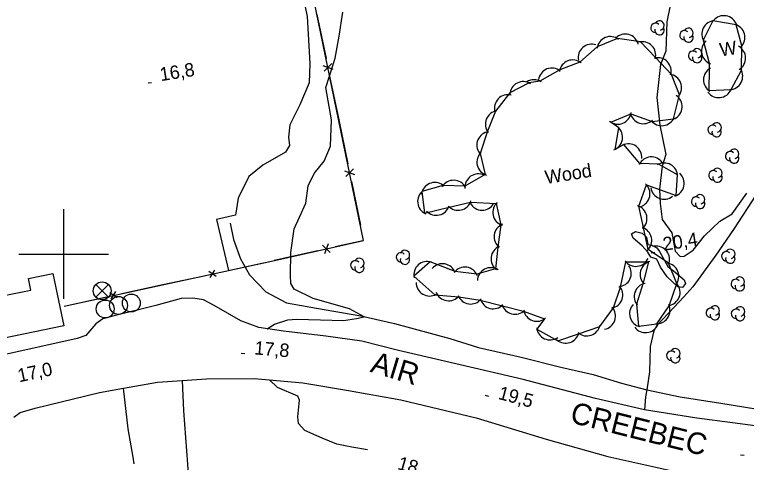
# Model space of a CAD drawing. Extents: x 643342 to 646936, y 5873857 to 5876103.
# Drawn here: x 645989.1 to 646152.4, y 5875553.5 to 5875653.4 of the extents above; entities that cross this region are included whole.
import ezdxf

# ---------------------------------------------------------------- set-up
doc = ezdxf.new("R2010")
doc.units = 0
for name, color, linetype in [('Niveau 1', 7, 'Continuous'), ('Niveau 15', 7, 'Continuous'), ('Niveau 19', 7, 'Continuous'), ('Niveau 2', 7, 'Continuous'), ('Niveau 21', 7, 'Continuous'), ('Niveau 22', 7, 'Continuous'), ('Niveau 3', 7, 'Continuous'), ('Niveau 31', 7, 'Continuous'), ('Niveau 36', 7, 'Continuous'), ('Niveau 37', 7, 'Continuous'), ('Niveau 4', 7, 'Continuous'), ('Niveau 44', 7, 'Continuous'), ('Niveau 61', 7, 'Continuous')]:
    doc.layers.add(name, color=color, linetype=linetype)

msp = doc.modelspace()

# ---------------------------------------------------------------- linework, layer by layer
at = {"layer": 'Niveau 1'}
for points in [[(646136.18, 5875659.19), (646134.68, 5875651.85), (646134.44, 5875645.29), (646133.26, 5875642.3), (646132.41, 5875634.91), (646133.1, 5875628.79), (646134.44, 5875622.22), (646133.62, 5875619.62), (646133.04, 5875614.47), (646133.17, 5875611.33), (646133.64, 5875607.7), (646135.78, 5875604.77), (646136.54, 5875600.64), (646137.67, 5875599.48), (646138.54, 5875599.57), (646140.55, 5875600.89), (646143.05, 5875604.08), (646146.47, 5875607.37), (646149.26, 5875609.01), (646152.54, 5875613.57)], [(646133.04, 5875600.55), (646134.88, 5875597.21), (646136.54, 5875595.95), (646138.54, 5875594.29), (646138.84, 5875593.42), (646138.15, 5875592.58), (646137.11, 5875592.71), (646134.76, 5875594.91), (646133.25, 5875597.12), (646132.44, 5875598.85), (646131.1, 5875599.32), (646130.42, 5875600.44), (646129.18, 5875601.83), (646127.17, 5875603.55), (646126.77, 5875604.56), (646127.64, 5875605.06), (646129.2, 5875604.7), (646130.13, 5875603.75), (646130.41, 5875602.11), (646131.32, 5875602.03), (646132.44, 5875601.42), (646133.04, 5875600.55)]]:
    msp.add_lwpolyline(points, dxfattribs=at)
at = {"layer": 'Niveau 19'}
for points in [[(646052.21, 5875663.52), (646054.34, 5875652.99), (646054.93, 5875642.52), (646054.84, 5875638.18), (646052.7, 5875633.27), (646050.51, 5875628.82), (646050.23, 5875626.1), (646050.44, 5875624.25), (646049.55, 5875622.75), (646044.49, 5875619.87), (646041.38, 5875617.31), (646038.99, 5875612.49), (646038.37, 5875608.67), (646034.14, 5875607.75), (646036.84, 5875596.38)], [(646026.47, 5875571.82), (646026.76, 5875565.05), (646027.62, 5875553.17), (646028.6, 5875539.19), (646029.02, 5875529.14), (646029.94, 5875514.66), (646031.46, 5875503.19), (646031.35, 5875501.06), (646030.05, 5875500.1), (646027.98, 5875499.76), (646007.61, 5875499.35), (646003.84, 5875500.48), (646002.34, 5875501.37), (646001.43, 5875503.16), (645999.95, 5875512.28), (646000.01, 5875513.81), (646000.68, 5875515.18), (646002, 5875515.91), (646019.08, 5875520.43), (646018.67, 5875523.88)], [(646015.76, 5875553.21), (646015.5, 5875554.69), (646014.44, 5875561.03), (646013.36, 5875570.11)]]:
    msp.add_lwpolyline(points, dxfattribs=at)
at = {"layer": 'Niveau 2'}
for points in [[(646045.44, 5875583.36), (646047.06, 5875584.4), (646050.06, 5875585.31), (646052.02, 5875585.52), (646057.37, 5875585.32), (646062.47, 5875585.22), (646065.35, 5875585.65), (646067.11, 5875586.03), (646063.81, 5875587.79), (646055.7, 5875590.09), (646051.49, 5875592.16), (646050.7, 5875593.48), (646050.68, 5875595.24), (646050.69, 5875600.33), (646051.5, 5875605.63), (646052.67, 5875608.21), (646054.07, 5875611.35), (646054.62, 5875615.27), (646055.96, 5875617.98), (646058.16, 5875620.74), (646059.6, 5875624.05), (646059.81, 5875629.98), (646058.53, 5875637.15), (646059.26, 5875639.51), (646060.6, 5875643.69), (646061.51, 5875648.64), (646062.31, 5875653.99)], [(646067.87, 5875556.35), (646064.37, 5875556.94), (646061.02, 5875557.58), (646057.71, 5875558.93), (646053.83, 5875560.63), (646052.42, 5875562.18), (646052.25, 5875563.69), (646052.65, 5875567.42), (646052.26, 5875568.32), (646047.71, 5875570.23), (646045.95, 5875571.94)]]:
    msp.add_lwpolyline(points, dxfattribs=at)
at = {"layer": 'Niveau 21'}
for points in [[(646049.09, 5875582.82), (646043.61, 5875583.64), (646039.59, 5875585.08), (646033.57, 5875588.55), (646031.21, 5875589.82), (646028.82, 5875590.15), (646026.25, 5875590.11), (646020.57, 5875588.57), (646011, 5875586.14), (646008.72, 5875585.55), (646007.2, 5875584.45), (646004.92, 5875581.86), (646003, 5875581.19), (645984.59, 5875577.12)], [(646201.81, 5875560.65), (646193.33, 5875560.01), (646186.2, 5875559.95), (646175.66, 5875560), (646161.65, 5875560.73), (646149.3, 5875562.35), (646141.34, 5875563.37), (646129.66, 5875565.29), (646118.74, 5875567.76), (646102.59, 5875572.01), (646088.54, 5875575.31), (646074.73, 5875578.52), (646066.54, 5875580.57), (646058.57, 5875581.72), (646049.09, 5875582.82)], [(645988.91, 5875563.6), (645990.31, 5875564.69), (645993.61, 5875565.62), (646007.98, 5875569.15), (646013.36, 5875570.11), (646020.96, 5875571.47), (646026.48, 5875571.82), (646031.9, 5875572.16), (646042.55, 5875572.24), (646053.43, 5875571.29), (646063.57, 5875569.56), (646075.27, 5875567.52), (646092.11, 5875563.46), (646107.74, 5875558.68), (646121.51, 5875554.88), (646132.19, 5875552.5), (646136.14, 5875551.58)]]:
    msp.add_lwpolyline(points, dxfattribs=at)
at = {"layer": 'Niveau 22'}
msp.add_lwpolyline([(646154.69, 5875613.38), (646149.52, 5875605.47), (646145.61, 5875599.79), (646140.45, 5875592.69), (646138.48, 5875590.49), (646136.29, 5875588.15), (646132.43, 5875584.11), (646131.75, 5875582.87), (646130.98, 5875579.39), (646130.8, 5875573.75), (646130.22, 5875569.7), (646129.93, 5875568.15), (646129.66, 5875565.29)], dxfattribs=at)
at = {"layer": 'Niveau 3'}
for p, q in [((646018.86, 5875638.18), (646019.65, 5875638.3)), ((646131.18, 5875600.32), (646131.97, 5875600.45)), ((646039.62, 5875577.93), (646040.42, 5875577.86)), ((646094.08, 5875568.52), (646094.85, 5875568.31)), ((646151.11, 5875555.21), (646151.91, 5875555.14))]:
    msp.add_line(p, q, dxfattribs=at)
at = {"layer": 'Niveau 31'}
msp.add_lwpolyline([(645984.11, 5875580.73), (645983.44, 5875584.02), (645982.24, 5875589.85), (645992.69, 5875591.99), (645992.15, 5875594.59), (645997.62, 5875595.71), (645999.15, 5875588.26), (646000.03, 5875583.99), (645984.11, 5875580.73)], dxfattribs=at)
at = {"layer": 'Niveau 36'}
for p, q in [((646009.99, 5875590.4), (646007.17, 5875593.22)), ((646007.17, 5875590.4), (646009.99, 5875593.22))]:
    msp.add_line(p, q, dxfattribs=at)
for centre in [(646008.59, 5875591.81), (646012.24, 5875588.55), (646015.11, 5875589.09), (646009.28, 5875587.76)]:
    msp.add_circle(centre, 2, dxfattribs=at)
at = {"layer": 'Niveau 37'}
for points in [[(646046.44, 5875598.45), (646066.98, 5875603.02), (646056.91, 5875651.74), (646049.1, 5875689.63), (646093.3, 5875698.67), (646154.03, 5875711.56), (646177.3, 5875716.47)], [(646056.56, 5875653.43), (646058.58, 5875643.64)], [(646059.84, 5875642.51), (646058.14, 5875640.83)], [(646057.88, 5875642.1), (646060.1, 5875641.24)], [(646059.39, 5875639.72), (646061.42, 5875629.93)], [(646061.42, 5875629.93), (646063.44, 5875620.14)], [(646062.74, 5875618.61), (646064.96, 5875617.74)], [(646064.7, 5875619.01), (646063, 5875617.33)], [(646064.25, 5875616.23), (646066.27, 5875606.44)], [(646059.52, 5875600.33), (646057.82, 5875602.01)], [(646059.09, 5875602.29), (646058.26, 5875600.05)], [(646066.77, 5875602.97), (646060.63, 5875601.61)], [(646056.73, 5875600.74), (646046.98, 5875598.57)], [(646000.09, 5875588.41), (646046.44, 5875598.45)], [(646044.27, 5875597.98), (646046.44, 5875598.45)], [(646035.06, 5875595.98), (646044.27, 5875597.98)], [(646022.18, 5875593.19), (646031.38, 5875595.19)], [(646034.02, 5875595.03), (646032.42, 5875596.14)], [(646032.72, 5875594.75), (646033.72, 5875596.42)], [(646012.98, 5875591.2), (646022.18, 5875593.19)], [(646000.09, 5875588.41), (646009.3, 5875590.4)], [(646011.94, 5875590.25), (646010.33, 5875591.35)], [(646010.63, 5875589.97), (646011.64, 5875591.63)]]:
    msp.add_lwpolyline(points, dxfattribs=at)
at = {"layer": 'Niveau 4'}
msp.add_lwpolyline([(646037.18, 5875606.9), (646037.95, 5875603.23), (646039.48, 5875598.94), (646041.52, 5875595.4), (646045.12, 5875591.56), (646049.73, 5875589.12), (646056.42, 5875587.96), (646066.33, 5875586.2), (646073.89, 5875584.55), (646086.21, 5875581.17), (646092.64, 5875579.17), (646102.13, 5875577.01), (646111.04, 5875574.8), (646118.25, 5875573.11), (646124.55, 5875571.2), (646130.22, 5875569.7), (646137.65, 5875568.15), (646146.7, 5875566.77), (646154.57, 5875565.5), (646161.05, 5875565.13), (646172.32, 5875564.81)], dxfattribs=at)
at = {"layer": 'Niveau 44'}
for points in [[(646144.14, 5875641.35), (646144.02, 5875636.5), (646149.02, 5875636.73), (646151.31, 5875641.01), (646151.43, 5875646.48), (646150.15, 5875651.16), (646144.97, 5875652.05), (646142.82, 5875647.7), (646144.16, 5875642.57), (646144.14, 5875641.35)], [(646123.12, 5875623.37), (646123.96, 5875628.15), (646122.15, 5875629.45), (646126.64, 5875631.28), (646131.36, 5875629.57), (646136.18, 5875630.2), (646137.53, 5875635.56), (646135.7, 5875640.06), (646132.13, 5875643.88), (646128.76, 5875647.37), (646123.63, 5875648.1), (646119.14, 5875646.24), (646115.27, 5875642.84), (646110.75, 5875641.08), (646106.33, 5875638.6), (646103.96, 5875638.19), (646099.65, 5875635.95), (646096.41, 5875631.91), (646094.62, 5875627.4), (646092.99, 5875622.47), (646094.1, 5875617.74), (646089.55, 5875615.16), (646084.7, 5875615.31), (646080, 5875613.97), (646080.55, 5875609.14), (646086.1, 5875610.51), (646090.84, 5875611.6), (646096.59, 5875611.31), (646097.6, 5875606.56), (646096.94, 5875601.57), (646096.39, 5875596.74), (646092.24, 5875595.51), (646087.42, 5875596.16)], [(646087.42, 5875596.16), (646081.8, 5875598.28), (646078.18, 5875595.05), (646082.9, 5875590.9), (646088.22, 5875590.47), (646093.02, 5875589.76), (646097.97, 5875588.47), (646102.68, 5875587.28), (646107.36, 5875585.57), (646105.65, 5875583.28), (646110.36, 5875580.66), (646114.95, 5875582.24), (646119.68, 5875583.88), (646122.73, 5875588.04), (646124.31, 5875592.63), (646125.53, 5875598.26), (646130.6, 5875598.28), (646129.4, 5875593.58), (646127.92, 5875588.83), (646128.37, 5875583.9), (646132.45, 5875584.45), (646135.21, 5875588.45), (646136.87, 5875593.43), (646135.08, 5875597.95), (646130.54, 5875601.05), (646129.48, 5875605.94), (646128.45, 5875610.68), (646130.11, 5875615.48), (646136.76, 5875613.06), (646137.07, 5875617.7), (646132.83, 5875620.05), (646128.65, 5875620.25), (646125.1, 5875624.45), (646123.12, 5875623.37)]]:
    msp.add_lwpolyline(points, dxfattribs=at)
for centre, radius, start, end in [((646147.39, 5875650.2), 3, 19.9805, 139.9584), ((646147.39, 5875650.2), 3, 19.9805, 139.9584), ((646147.39, 5875650.2), 3, 19.9805, 139.9584), ((646132.14, 5875650.48), 1.05, 44.1154, 269.804), ((646133.04, 5875649.96), 1.05, 166.9369, 29.6212), ((646133.04, 5875651.01), 1.05, 282.2692, 149.7263), ((646145.47, 5875649.09), 3, 93.6896, 213.6675), ((646145.47, 5875649.09), 3, 93.6896, 213.6675), ((646145.47, 5875649.09), 3, 93.6896, 213.6675), ((646149.09, 5875648.36), 3, 315.2665, 75.2444), ((646149.09, 5875648.36), 3, 315.2665, 75.2444), ((646149.09, 5875648.36), 3, 315.2665, 75.2444), ((646125.4, 5875646.07), 3, 15.0337, 135.0117), ((646125.4, 5875646.07), 3, 15.0337, 135.0117), ((646125.4, 5875646.07), 3, 15.0337, 135.0117), ((646138.61, 5875648.84), 1.05, 44.1154, 269.804), ((646139.51, 5875648.32), 1.05, 166.9369, 29.6212), ((646139.51, 5875649.37), 1.05, 282.2692, 149.7263), ((646122.06, 5875645.54), 3, 52.487, 172.465), ((646122.06, 5875645.54), 3, 52.487, 172.465), ((646122.06, 5875645.54), 3, 52.487, 172.465), ((646129.18, 5875644.4), 3, 344.0044, 103.9823), ((646129.18, 5875644.4), 3, 344.0044, 103.9823), ((646129.18, 5875644.4), 3, 344.0044, 103.9823), ((646145.42, 5875645.3), 3, 131.1915, 251.1695), ((646145.42, 5875645.3), 3, 131.1915, 251.1695), ((646145.42, 5875645.3), 3, 131.1915, 251.1695), ((646117.87, 5875643.85), 3, 71.0271, 191.0051), ((646117.87, 5875643.85), 3, 71.0271, 191.0051), ((646117.87, 5875643.85), 3, 71.0271, 191.0051), ((646141.43, 5875644.8), 1.05, 282.2692, 149.7263), ((646149.26, 5875643.73), 3, 301.3441, 61.322), ((646149.26, 5875643.73), 3, 301.3441, 61.322), ((646149.26, 5875643.73), 3, 301.3441, 61.322), ((646140.53, 5875644.27), 1.05, 44.1154, 269.804), ((646141.43, 5875643.75), 1.05, 166.9369, 29.6212), ((646113.65, 5875640.32), 3, 51.235, 171.2129), ((646113.65, 5875640.32), 3, 51.235, 171.2129), ((646113.65, 5875640.32), 3, 51.235, 171.2129), ((646132.65, 5875640.81), 3, 344.0044, 103.9823), ((646132.65, 5875640.81), 3, 344.0044, 103.9823), ((646132.65, 5875640.81), 3, 344.0044, 103.9823), ((646108.99, 5875638.51), 3, 51.235, 171.2129), ((646108.99, 5875638.51), 3, 51.235, 171.2129), ((646108.99, 5875638.51), 3, 51.235, 171.2129), ((646145.85, 5875638.89), 3, 118.6234, 238.6014), ((646145.85, 5875638.89), 3, 118.6234, 238.6014), ((646145.85, 5875638.89), 3, 118.6234, 238.6014), ((646148.61, 5875639.7), 3, 271.9122, 31.8901), ((646148.61, 5875639.7), 3, 271.9122, 31.8901), ((646148.61, 5875639.7), 3, 271.9122, 31.8901), ((646134.98, 5875637.14), 3, 322.1869, 82.1649), ((646134.98, 5875637.14), 3, 322.1869, 82.1649), ((646134.98, 5875637.14), 3, 322.1869, 82.1649), ((646102.61, 5875635.5), 3, 57.3772, 177.3551), ((646102.61, 5875635.5), 3, 57.3772, 177.3551), ((646102.61, 5875635.5), 3, 57.3772, 177.3551), ((646104.98, 5875635.91), 3, 57.3772, 121.2935), ((646104.98, 5875635.91), 3, 57.3772, 121.2935), ((646104.98, 5875635.91), 3, 57.3772, 121.2935), ((646146.25, 5875637.91), 3, 216.4479, 336.4259), ((646146.25, 5875637.91), 3, 216.4479, 336.4259), ((646146.25, 5875637.91), 3, 216.4479, 336.4259), ((646099.17, 5875632.55), 3, 75.8484, 195.8263), ((646099.17, 5875632.55), 3, 75.8484, 195.8263), ((646099.17, 5875632.55), 3, 75.8484, 195.8263), ((646135.09, 5875632.91), 3, 296.2154, 56.1934), ((646135.09, 5875632.91), 3, 296.2154, 56.1934), ((646135.09, 5875632.91), 3, 296.2154, 56.1934), ((646097.15, 5875629), 3, 98.351, 218.3289), ((646097.15, 5875629), 3, 98.351, 218.3289), ((646097.15, 5875629), 3, 98.351, 218.3289), ((646123.73, 5875632), 3, 232.0876, 352.0655), ((646123.73, 5875632), 3, 232.0876, 352.0655), ((646123.73, 5875632), 3, 232.0876, 352.0655), ((646129.45, 5875632.1), 3, 192.2686, 312.2465), ((646129.45, 5875632.1), 3, 192.2686, 312.2465), ((646129.45, 5875632.1), 3, 192.2686, 312.2465), ((646133.54, 5875631.64), 3, 217.4697, 337.4477), ((646133.54, 5875631.64), 3, 217.4697, 337.4477), ((646133.54, 5875631.64), 3, 217.4697, 337.4477), ((646145.79, 5875628.26), 1.05, 282.2692, 149.7263), ((646121.8, 5875626.07), 3, 290.0349, 50.0129), ((646121.8, 5875626.07), 3, 290.0349, 50.0129), ((646121.8, 5875626.07), 3, 290.0349, 50.0129), ((646144.89, 5875627.73), 1.05, 44.1154, 269.804), ((646145.79, 5875627.21), 1.05, 166.9369, 29.6212), ((646095.24, 5875624.33), 3, 96.6695, 216.6475), ((646095.24, 5875624.33), 3, 96.6695, 216.6475), ((646095.24, 5875624.33), 3, 96.6695, 216.6475), ((646126.07, 5875621.61), 3, 355.0601, 115.038), ((646126.07, 5875621.61), 3, 355.0601, 115.038), ((646126.07, 5875621.61), 3, 355.0601, 115.038), ((646095.26, 5875620.51), 3, 133.1822, 253.1601), ((646095.26, 5875620.51), 3, 133.1822, 253.1601), ((646095.26, 5875620.51), 3, 133.1822, 253.1601), ((646148.79, 5875621.86), 1.05, 44.1154, 269.804), ((646149.69, 5875622.39), 1.05, 282.2692, 149.7263), ((646131.21, 5875618.69), 3, 34.5879, 154.5658), ((646131.21, 5875618.69), 3, 34.5879, 154.5658), ((646131.21, 5875618.69), 3, 34.5879, 154.5658), ((646149.69, 5875621.34), 1.05, 166.9369, 29.6212), ((646134.09, 5875617.33), 3, 0.9657, 120.9437), ((646134.09, 5875617.33), 3, 0.9657, 120.9437), ((646134.09, 5875617.33), 3, 0.9657, 120.9437), ((646092.59, 5875614.9), 3, 64.9526, 184.9305), ((646092.59, 5875614.9), 3, 64.9526, 184.9305), ((646092.59, 5875614.9), 3, 64.9526, 184.9305), ((646135.54, 5875615.8), 3, 288.0321, 48.01), ((646135.54, 5875615.8), 3, 288.0321, 48.01), ((646135.54, 5875615.8), 3, 288.0321, 48.01), ((646145.08, 5875617.6), 1.05, 44.1154, 269.804), ((646145.98, 5875618.13), 1.05, 282.2692, 149.7263), ((646087.08, 5875613.47), 3, 28.2801, 148.258), ((646087.08, 5875613.47), 3, 28.2801, 148.258), ((646087.08, 5875613.47), 3, 28.2801, 148.258), ((646145.98, 5875617.08), 1.05, 166.9369, 29.6212), ((646082.85, 5875612.97), 3, 52.8446, 172.8225), ((646082.85, 5875612.97), 3, 52.8446, 172.8225), ((646082.85, 5875612.97), 3, 52.8446, 172.8225), ((646127.9, 5875613.45), 3, 288.4932, 48.4711), ((646127.9, 5875613.45), 3, 288.4932, 48.4711), ((646127.9, 5875613.45), 3, 288.4932, 48.4711), ((646134.06, 5875615.25), 3, 188.7496, 308.7276), ((646134.06, 5875615.25), 3, 188.7496, 308.7276), ((646134.06, 5875615.25), 3, 188.7496, 308.7276), ((646082.03, 5875611.75), 3, 126.4711, 246.449), ((646082.03, 5875611.75), 3, 126.4711, 246.449), ((646082.03, 5875611.75), 3, 126.4711, 246.449), ((646142.11, 5875612.25), 1.05, 282.2692, 149.7263), ((646088.08, 5875612.77), 3, 222.8763, 342.8543), ((646088.08, 5875612.77), 3, 222.8763, 342.8543), ((646088.08, 5875612.77), 3, 222.8763, 342.8543), ((646093.42, 5875612.8), 3, 209.3848, 329.3627), ((646093.42, 5875612.8), 3, 209.3848, 329.3627), ((646093.42, 5875612.8), 3, 209.3848, 329.3627), ((646098.82, 5875609.31), 3, 132.0038, 251.9818), ((646098.82, 5875609.31), 3, 132.0038, 251.9818), ((646098.82, 5875609.31), 3, 132.0038, 251.9818), ((646141.21, 5875611.72), 1.05, 44.1154, 269.804), ((646142.11, 5875611.2), 1.05, 166.9369, 29.6212), ((646083.2, 5875611.66), 3, 222.8763, 342.8543), ((646083.2, 5875611.66), 3, 222.8763, 342.8543), ((646083.2, 5875611.66), 3, 222.8763, 342.8543), ((646127.24, 5875607.94), 3, 312.2129, 72.1909), ((646127.24, 5875607.94), 3, 312.2129, 72.1909), ((646127.24, 5875607.94), 3, 312.2129, 72.1909), ((646099.11, 5875603.87), 3, 111.9805, 231.9585), ((646099.11, 5875603.87), 3, 111.9805, 231.9585), ((646099.11, 5875603.87), 3, 111.9805, 231.9585), ((646128.3, 5875603.05), 3, 312.2129, 72.1909), ((646128.3, 5875603.05), 3, 312.2129, 72.1909), ((646128.3, 5875603.05), 3, 312.2129, 72.1909), ((646098.42, 5875598.95), 3, 113.4889, 233.4669), ((646098.42, 5875598.95), 3, 113.4889, 233.4669), ((646098.42, 5875598.95), 3, 113.4889, 233.4669), ((646132.28, 5875598.79), 3, 345.5971, 105.575), ((646132.28, 5875598.79), 3, 345.5971, 105.575), ((646132.28, 5875598.79), 3, 345.5971, 105.575), ((646075.3, 5875599.28), 1.05, 44.1154, 269.804), ((646076.2, 5875599.81), 1.05, 282.2692, 149.7263), ((646147.95, 5875599.52), 1.05, 44.1154, 269.804), ((646148.85, 5875600.05), 1.05, 282.2692, 149.7263), ((646065.12, 5875597.49), 1.05, 44.1154, 269.804), ((646066.02, 5875598.02), 1.05, 282.2692, 149.7263), ((646076.2, 5875598.76), 1.05, 166.9369, 29.6212), ((646081.17, 5875595.35), 3, 71.799, 191.777), ((646081.17, 5875595.35), 3, 71.799, 191.777), ((646081.17, 5875595.35), 3, 71.799, 191.777), ((646127.76, 5875600.27), 3, 215.9517, 335.9296), ((646127.76, 5875600.27), 3, 215.9517, 335.9296), ((646127.76, 5875600.27), 3, 215.9517, 335.9296), ((646131.71, 5875595.49), 3, 105.6371, 225.615), ((646131.71, 5875595.49), 3, 105.6371, 225.615), ((646131.71, 5875595.49), 3, 105.6371, 225.615), ((646148.85, 5875599), 1.05, 166.9369, 29.6212), ((646066.02, 5875596.97), 1.05, 166.9369, 29.6212), ((646084.58, 5875594.87), 3, 19.4084, 139.3864), ((646084.58, 5875594.87), 3, 19.4084, 139.3864), ((646084.58, 5875594.87), 3, 19.4084, 139.3864), ((646089.59, 5875594.09), 3, 22.2864, 142.2644), ((646089.59, 5875594.09), 3, 22.2864, 142.2644), ((646089.59, 5875594.09), 3, 22.2864, 142.2644), ((646095.37, 5875593.98), 3, 57.5479, 177.5258), ((646095.37, 5875593.98), 3, 57.5479, 177.5258), ((646095.37, 5875593.98), 3, 57.5479, 177.5258), ((646123.73, 5875595.72), 3, 274.429, 34.407), ((646123.73, 5875595.72), 3, 274.429, 34.407), ((646123.73, 5875595.72), 3, 274.429, 34.407), ((646134.34, 5875595.04), 3, 321.5365, 81.5144), ((646134.34, 5875595.04), 3, 321.5365, 81.5144), ((646134.34, 5875595.04), 3, 321.5365, 81.5144), ((646150.96, 5875593.87), 1.05, 282.2692, 149.7263), ((646081.71, 5875593.65), 3, 179.3234, 299.3013), ((646081.71, 5875593.65), 3, 179.3234, 299.3013), ((646081.71, 5875593.65), 3, 179.3234, 299.3013), ((646130.39, 5875590.53), 3, 100.5641, 220.542), ((646130.39, 5875590.53), 3, 100.5641, 220.542), ((646130.39, 5875590.53), 3, 100.5641, 220.542), ((646134.63, 5875591.49), 3, 278.4864, 38.4643), ((646134.63, 5875591.49), 3, 278.4864, 38.4643), ((646134.63, 5875591.49), 3, 278.4864, 38.4643), ((646150.06, 5875593.34), 1.05, 44.1154, 269.804), ((646150.96, 5875592.82), 1.05, 166.9369, 29.6212), ((646121.85, 5875590.91), 3, 280.9706, 40.9486), ((646121.85, 5875590.91), 3, 280.9706, 40.9486), ((646121.85, 5875590.91), 3, 280.9706, 40.9486), ((646085.93, 5875592.59), 3, 201.6125, 321.5904), ((646085.93, 5875592.59), 3, 201.6125, 321.5904), ((646085.93, 5875592.59), 3, 201.6125, 321.5904), ((646090.87, 5875591.86), 3, 201.6125, 321.5904), ((646090.87, 5875591.86), 3, 201.6125, 321.5904), ((646090.87, 5875591.86), 3, 201.6125, 321.5904), ((646095.91, 5875590.81), 3, 195.8194, 315.7974), ((646095.91, 5875590.81), 3, 195.8194, 315.7974), ((646095.91, 5875590.81), 3, 195.8194, 315.7974), ((646100.76, 5875589.59), 3, 195.8194, 315.7974), ((646100.76, 5875589.59), 3, 195.8194, 315.7974), ((646100.76, 5875589.59), 3, 195.8194, 315.7974), ((646129.35, 5875586.74), 3, 136.918, 256.8959), ((646129.35, 5875586.74), 3, 136.918, 256.8959), ((646129.35, 5875586.74), 3, 136.918, 256.8959), ((646132.38, 5875587.45), 3, 265.3762, 25.3541), ((646132.38, 5875587.45), 3, 265.3762, 25.3541), ((646132.38, 5875587.45), 3, 265.3762, 25.3541), ((646145.39, 5875587.44), 1.05, 282.2692, 149.7263), ((646105.64, 5875588.02), 3, 191.1177, 311.0956), ((646105.64, 5875588.02), 3, 191.1177, 311.0956), ((646105.64, 5875588.02), 3, 191.1177, 311.0956), ((646120.22, 5875586.19), 3, 280.9706, 40.9486), ((646120.22, 5875586.19), 3, 280.9706, 40.9486), ((646120.22, 5875586.19), 3, 280.9706, 40.9486), ((646144.49, 5875586.91), 1.05, 44.1154, 269.804), ((646145.39, 5875586.39), 1.05, 166.9369, 29.6212), ((646150.11, 5875586.69), 1.05, 44.1154, 269.804), ((646151.01, 5875587.22), 1.05, 282.2692, 149.7263), ((646151.01, 5875586.17), 1.05, 166.9369, 29.6212), ((646108.6, 5875583.86), 3, 185.1982, 305.1762), ((646108.6, 5875583.86), 3, 185.1982, 305.1762), ((646108.6, 5875583.86), 3, 185.1982, 305.1762), ((646116.81, 5875584.75), 3, 229.0787, 349.0566), ((646116.81, 5875584.75), 3, 229.0787, 349.0566), ((646116.81, 5875584.75), 3, 229.0787, 349.0566), ((646129.92, 5875585.48), 3, 216.0996, 336.0776), ((646129.92, 5875585.48), 3, 216.0996, 336.0776), ((646129.92, 5875585.48), 3, 216.0996, 336.0776), ((646112.08, 5875583.12), 3, 229.0787, 349.0566), ((646112.08, 5875583.12), 3, 229.0787, 349.0566), ((646112.08, 5875583.12), 3, 229.0787, 349.0566), ((646136.57, 5875577.86), 1.05, 282.2692, 149.7263), ((646135.67, 5875577.33), 1.05, 44.1154, 269.804), ((646136.57, 5875576.81), 1.05, 166.9369, 29.6212)]:
    msp.add_arc(centre, radius, start, end, dxfattribs=at)
at = {"layer": 'Niveau 61'}
for points in [[(646000, 5875610), (646000, 5875600), (646000, 5875590)], [(645990, 5875600), (646000, 5875600), (646010, 5875600)]]:
    msp.add_lwpolyline(points, dxfattribs=at)

# ---------------------------------------------------------------- texts
at = {"layer": 'Niveau 15'}
for s, rotation, p in [('AIR', 343.2688, (646068.24, 5875573.78)), ('CREEBEC', 345.9639, (646112.84, 5875562.48))]:
    msp.add_text(s, height=4.8, rotation=rotation, dxfattribs=at).set_placement(p)
at = {"layer": 'Niveau 2'}
msp.add_text('18', height=3, rotation=344.2046, dxfattribs=at).set_placement((646074.37, 5875552.06))
at = {"layer": 'Niveau 3'}
for s, rotation, p in [('16,8 ', 8.9405, (646021.71, 5875638.58)), ('20,4 ', 8.9405, (646134.03, 5875600.73)), ('17,8 ', 355.0303, (646042.49, 5875577.64)), ('17,0 ', 12.1691, (645990.07, 5875571.39)), ('19,5 ', 344.9062, (646096.85, 5875567.73))]:
    msp.add_text(s, height=3, rotation=rotation, dxfattribs=at).set_placement(p)
at = {"layer": 'Niveau 44'}
for s, p in [('W', (646146.71, 5875644.08)), ('Wood', (646107.71, 5875615.64))]:
    msp.add_text(s, height=3, rotation=8.9405, dxfattribs=at).set_placement(p)

doc.saveas('drawing.dxf')
